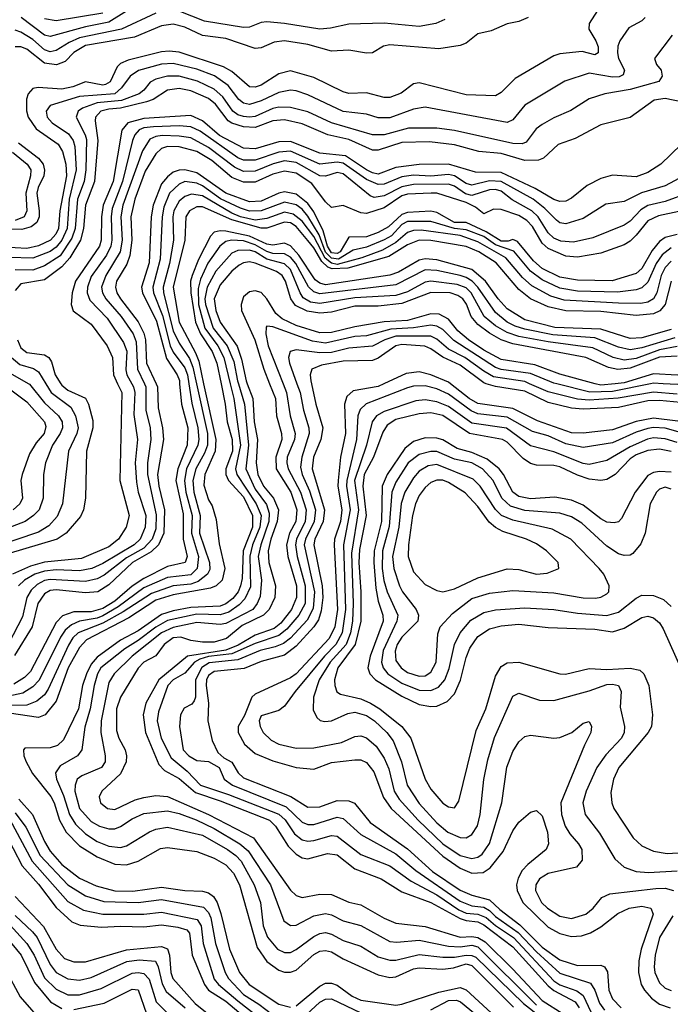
# Model space of a CAD drawing. Header units: inches. Extents: x 990535 to 1117859, y 769386 to 892122.
# Tile 592 of 656: x 1084286 to 1086507, y 817882 to 821243. Entities that reach past the tile are written whole.
import ezdxf

# ---------------------------------------------------------------- set-up
doc = ezdxf.new("R2010")
doc.units = ezdxf.units.IN
doc.header["$MEASUREMENT"] = 0
doc.layers.add('B0881', color=7, linetype='Continuous')
doc.layers.add('B0882', color=7, linetype='Continuous')

msp = doc.modelspace()

# ---------------------------------------------------------------- linework, layer by layer
at = {"layer": 'B0881', "color": 5}
for points, elevation in [([(1084375, 820000), (1084393.3, 819970), (1084459.7, 819919.7), (1084476.5, 819890), (1084484.9, 819850), (1084480.6, 819830), (1084452.2, 819770), (1084432.3, 819590), (1084413.5, 819546.5), (1084385.4, 819514.6), (1084350, 819493.4), (1084190, 819439.9)], 3160), ([(1084316.7, 820000), (1084318.8, 819998.8), (1084370, 819935.4), (1084418.1, 819890), (1084430.3, 819870), (1084431.6, 819850), (1084424.3, 819830), (1084397.8, 819790), (1084373.9, 819730), (1084367.1, 819690), (1084365.3, 819610), (1084351.7, 819570), (1084332.9, 819550), (1084304.4, 819530), (1084190, 819487.2)], 3140), ([(1084863.3, 820000), (1084873.6, 819933.6), (1084893.8, 819850), (1084896.8, 819810), (1084893.6, 819790), (1084855.2, 819710), (1084847.9, 819670), (1084853.3, 819630), (1084874.5, 819550), (1084872.1, 819490), (1084896.4, 819410), (1084891.3, 819370), (1084870, 819348.1), (1084790, 819338.6), (1084710, 819302.9), (1084621.5, 819238.5), (1084570, 819208), (1084550, 819200.2), (1084489.8, 819190.2), (1084462.6, 819177.4), (1084441.4, 819158.6), (1084425, 819135), (1084351.7, 818988.4), (1084330, 818965.8), (1084296.3, 818943.7), (1084210, 818925.5)], 3340), ([(1084228.4, 820000), (1084310, 819938.1), (1084370.4, 819870), (1084374.3, 819854.3), (1084368.8, 819830), (1084341.6, 819798.4), (1084319.2, 819760.8), (1084293.6, 819690), (1084289.2, 819670), (1084294.8, 819610), (1084286, 819590), (1084263.8, 819570)], 3120), ([(1084889.3, 820000), (1084926.5, 819830), (1084926.5, 819790), (1084916.6, 819763.4), (1084886.5, 819710), (1084876.9, 819670), (1084880.5, 819630), (1084902.1, 819550), (1084900, 819490), (1084933.7, 819390), (1084934.5, 819365.5), (1084926.7, 819350), (1084895, 819325), (1084870, 819316.3), (1084810, 819310.5), (1084735.6, 819284.4), (1084638.9, 819221.1), (1084570, 819182.5), (1084485.4, 819150), (1084467.4, 819132.7), (1084451.7, 819108.3), (1084382.6, 818957.4), (1084370, 818938.4), (1084343.9, 818916.1), (1084310, 818903.4), (1084230, 818901.5)], 3360), ([(1084426.6, 820000), (1084430, 819994.9), (1084450, 819977.6), (1084510, 819951), (1084520.4, 819930), (1084534.8, 819874.8), (1084535.6, 819850), (1084513.4, 819770), (1084510.1, 819609.9), (1084503.7, 819570), (1084492.8, 819547.2), (1084444.7, 819490), (1084414, 819470), (1084241.6, 819418.4)], 3180), ([(1084711.3, 820000), (1084716, 819990), (1084716.7, 819910), (1084730.7, 819850), (1084733.9, 819810), (1084722, 819730), (1084721.9, 819690), (1084752.1, 819552.1), (1084750, 819505.3), (1084738.3, 819470), (1084710, 819439.2), (1084650, 819405.7), (1084573.6, 819346.4), (1084550, 819333.8), (1084510, 819325), (1084390, 819331.9), (1084370, 819328.1), (1084345.2, 819314.8), (1084324.9, 819295.1), (1084310, 819270), (1084295.7, 819204.3), (1084247.2, 819112.8)], 3260), ([(1084913.7, 820000), (1084955.5, 819810), (1084952.5, 819770), (1084917.6, 819690), (1084914.2, 819654.2), (1084930, 819603.5), (1084942.8, 819582.8), (1084956.2, 819536.2), (1084966.9, 819453.1), (1084986.5, 819370), (1084976.7, 819330), (1084956.5, 819310), (1084937.4, 819302.6), (1084810, 819279.4), (1084750, 819261.4), (1084658.4, 819201.6), (1084514.2, 819125.8), (1084490, 819099.9), (1084451.4, 819030), (1084410, 818916.7), (1084372.6, 818870), (1084350, 818861.3), (1084250, 818875.7)], 3380), ([(1084619.7, 820000), (1084634, 819970), (1084627.8, 819670), (1084659.2, 819550), (1084649.2, 819510.8), (1084622.9, 819470), (1084590, 819443.9), (1084496.1, 819403.9), (1084370, 819391.2), (1084322.7, 819377.3), (1084260.8, 819350)], 3220), ([(1084831.8, 820000), (1084838.3, 819930), (1084859.2, 819850), (1084858, 819790), (1084826, 819710), (1084819.1, 819670), (1084844.3, 819555.7), (1084843.5, 819470), (1084857.1, 819410), (1084850.4, 819390), (1084790, 819376.3), (1084710, 819335.3), (1084670, 819309.5), (1084610, 819257.5), (1084570, 819233.4), (1084530, 819221.8), (1084470, 819221.4), (1084432.3, 819207.7), (1084410, 819185), (1084322, 819018), (1084302.4, 818997.6), (1084265.6, 818974.4)], 3320), ([(1084751.8, 820000), (1084756.4, 819990), (1084758.3, 819918.3), (1084773.2, 819850), (1084776.4, 819810), (1084756.3, 819690), (1084760.6, 819650), (1084780.3, 819570), (1084777.7, 819490), (1084759.5, 819450), (1084734.2, 819425.8), (1084671.1, 819390), (1084590, 819313.2), (1084552.1, 819290), (1084510, 819285.9), (1084410, 819296.7), (1084390, 819294.2), (1084370, 819283.5), (1084347.4, 819250), (1084327.9, 819170), (1084267.5, 819072.5)], 3280), ([(1084668.7, 820000), (1084674.3, 819990), (1084678.4, 819970), (1084675, 819895), (1084687.4, 819810), (1084680.2, 819730), (1084684.3, 819664.3), (1084690.3, 819630), (1084716.1, 819550), (1084714.1, 819510), (1084696.5, 819470), (1084676.6, 819450), (1084570, 819386.1), (1084531.4, 819370), (1084490, 819362), (1084410, 819365.2), (1084370, 819360.5), (1084337.4, 819350), (1084301.9, 819330), (1084281.1, 819310)], 3240), ([(1084973, 820000), (1084987.7, 819930), (1084994.4, 819870), (1085011, 819810), (1085012.1, 819770), (1084990, 819710), (1084989.1, 819690), (1084998.1, 819670), (1085050, 819614.3), (1085081, 819550), (1085080.5, 819510), (1085048.8, 819430), (1085044.9, 819335.1), (1085040, 819310), (1085031.5, 819290), (1085013.2, 819266.9), (1084990, 819249.1), (1084970, 819241.3), (1084870, 819236.3), (1084810, 819225.3), (1084770, 819212.2), (1084690, 819156.7), (1084630, 819124.5), (1084550, 819066.7), (1084530, 819043), (1084513.5, 819010), (1084499.8, 818970), (1084485.9, 818890), (1084435.4, 818784.6), (1084414.6, 818765.4), (1084390, 818757.2), (1084303.6, 818756.4), (1084298.6, 818750), (1084299.5, 818730), (1084307.2, 818710), (1084329.7, 818670), (1084391.8, 818591.8), (1084403, 818570), (1084421.8, 818510), (1084444.5, 818470), (1084490, 818423.1), (1084550, 818384.8), (1084610, 818360.2), (1084650, 818358.2), (1084690, 818370.8), (1084766.3, 818413.7), (1084790, 818417.3), (1084890, 818403.6), (1084950, 818380.9), (1084990, 818357.7), (1085015.5, 818330), (1085035.9, 818290), (1085096.4, 818076.4), (1085130, 818027.8), (1085170, 817998.3), (1085190, 817991.7), (1085210, 817991.4), (1085230, 817998.6), (1085290, 818052.5), (1085310, 818063.2), (1085330, 818066.1), (1085350, 818060.8), (1085390, 818037.5), (1085510, 817982.3), (1085550, 817973), (1085570, 817976.3), (1085630, 818002.8), (1085650, 818006.1), (1085730, 818001.7), (1085766.9, 818006.9), (1085810, 818020), (1085830, 818014.8), (1085971.9, 817871.9)], 3420), ([(1085004.7, 820000), (1085017.1, 819950), (1085040, 819790), (1085022.5, 819710), (1085026.5, 819690), (1085092.6, 819590), (1085109.6, 819550), (1085105.4, 819510), (1085080.8, 819450), (1085071.5, 819411.5), (1085073.2, 819306.8), (1085054.1, 819265.9), (1085034.7, 819245.3), (1084999.3, 819220.7), (1084970, 819211.4), (1084890, 819213.3), (1084790, 819191.6), (1084750, 819169.5), (1084690, 819123.3), (1084644.8, 819095.2), (1084563.1, 819030), (1084550.9, 819010), (1084539.9, 818970), (1084526.8, 818890), (1084507.6, 818827.6), (1084497.9, 818750), (1084483.5, 818730), (1084423.9, 818696.1), (1084408.1, 818671.9), (1084411, 818650), (1084434.7, 818594.7), (1084455.2, 818530), (1084476.5, 818496.5), (1084510, 818463.4), (1084550, 818438.1), (1084590, 818421.2), (1084630, 818416.7), (1084650, 818422.4), (1084729.1, 818470.9), (1084750, 818479.8), (1084790, 818487), (1084910, 818459.7), (1084995.4, 818410), (1085024.1, 818390), (1085042.1, 818370), (1085086.1, 818290), (1085108.1, 818230), (1085117.5, 818150), (1085131.5, 818111.5), (1085165.9, 818070), (1085190, 818058.4), (1085210, 818059), (1085230, 818068.6), (1085290, 818113.4), (1085310, 818124.2), (1085330, 818126.9), (1085350, 818121.8), (1085390, 818100.1), (1085450, 818080.4), (1085510, 818044.5), (1085550, 818032.1), (1085570, 818033.1), (1085650, 818052.3), (1085730, 818042.4), (1085770, 818043.2), (1085810, 818050), (1085830, 818049), (1085842.8, 818042.8), (1086005.3, 817885.3), (1086110, 817803.8)], 3440), ([(1085032.7, 820000), (1085053.4, 819930), (1085066.6, 819790), (1085058, 819710), (1085090, 819640.2), (1085128.1, 819588.1), (1085138, 819558), (1085136.3, 819530), (1085108.7, 819450), (1085100.4, 819410), (1085110.7, 819329.3), (1085106.5, 819273.5), (1085096.8, 819250), (1085081.1, 819230), (1084990, 819181.6), (1084970, 819178.8), (1084890, 819185.2), (1084810, 819167.6), (1084770.1, 819150), (1084669.2, 819070), (1084608.4, 819010), (1084590, 818980.9), (1084563.8, 818850), (1084562.2, 818810), (1084577, 818730), (1084576.9, 818710), (1084564.8, 818690), (1084498, 818662), (1084482.1, 818650), (1084474.8, 818630), (1084474.4, 818610), (1084490.1, 818550), (1084530, 818505.8), (1084557.7, 818490), (1084590, 818480.4), (1084610, 818481.2), (1084630, 818488.6), (1084670, 818515.2), (1084710, 818532.7), (1084790, 818541.8), (1084830, 818533.1), (1084888.5, 818511.5), (1084950, 818482.2), (1085037.8, 818430), (1085066, 818406), (1085142, 818290), (1085187.1, 818167.1), (1085210, 818151.5), (1085230, 818152.2), (1085290, 818183.5), (1085330, 818191.7), (1085350, 818186.9), (1085390, 818166.7), (1085450, 818150.8), (1085550, 818096.9), (1085573.9, 818093.9), (1085650, 818100.4), (1085750, 818080.3), (1085790, 818077.8), (1085830, 818083.8), (1085850, 818077.9), (1086050, 817879.5)], 3460), ([(1085062.6, 820000), (1085081.4, 819950), (1085086.2, 819870), (1085097.2, 819810), (1085093.1, 819730), (1085098.9, 819690), (1085118, 819650), (1085152.1, 819610), (1085168.8, 819570), (1085164.8, 819530), (1085142.7, 819470), (1085134.3, 819430), (1085136.7, 819390), (1085158.9, 819310), (1085156.8, 819270), (1085137.3, 819230), (1085118.3, 819210), (1085045.6, 819174.4), (1084991.2, 819130), (1084950, 819118), (1084910, 819118.1), (1084870, 819123.5), (1084835.3, 819135.3), (1084810, 819132.5), (1084778.8, 819110), (1084750, 819071.7), (1084710, 819050.2), (1084690.2, 819029.8), (1084629.8, 818930), (1084616.4, 818890), (1084616.3, 818816.3), (1084624.6, 818790), (1084645.5, 818750), (1084650.8, 818730), (1084648.9, 818710), (1084630, 818668.1), (1084566.1, 818610), (1084556.6, 818590), (1084561.6, 818570), (1084585.4, 818550), (1084610, 818546.5), (1084680.4, 818579.6), (1084710, 818588.4), (1084750, 818594.5), (1084790, 818591.5), (1084930, 818529.7), (1085083.4, 818450), (1085210, 818271.4), (1085230, 818253.8), (1085250, 818246.5), (1085310, 818258.3), (1085350, 818256.4), (1085410, 818231.1), (1085450, 818221.7), (1085530, 818175.7), (1085570, 818159.4), (1085670, 818148.1), (1085790, 818111), (1085830, 818113.4), (1085850, 818109.9), (1085874.7, 818094.7), (1085970, 818002.5), (1086070, 817894.8), (1086141, 817850)], 3480), ([(1085139, 820000), (1085158.6, 819950), (1085162.9, 819890), (1085179.8, 819830), (1085180.2, 819810), (1085159.7, 819750), (1085161.8, 819710), (1085211.4, 819630), (1085232.1, 819570), (1085228, 819530), (1085207.4, 819490), (1085196.9, 819450), (1085201.6, 819410), (1085230.5, 819310), (1085231, 819270), (1085213.5, 819230), (1085176.9, 819183.1), (1085154.8, 819165.2), (1085090, 819141.4), (1085031.8, 819108.2), (1084990, 819091.1), (1084858.4, 819070), (1084760.8, 818990), (1084716.7, 818910), (1084707.2, 818870), (1084715.7, 818810), (1084760.5, 818700.5), (1084780.4, 818680.4), (1084830, 818652.9), (1084885.4, 818605.4), (1084970, 818577), (1085138.1, 818510), (1085159.6, 818490), (1085202.1, 818422.1), (1085230, 818395), (1085250, 818382.4), (1085270, 818378.5), (1085337, 818397), (1085370, 818392), (1085430, 818343.9), (1085519.8, 818310), (1085590, 818265.8), (1085690, 818229.1), (1085790, 818174.4), (1085810, 818167.6), (1085850, 818164), (1085870, 818153.1), (1085970, 818077.9), (1086090, 817944.6), (1086110, 817929.2), (1086181.8, 817890), (1086195.4, 817870)], 3520), ([(1085185.3, 820000), (1085197.1, 819970), (1085208.9, 819890), (1085226.3, 819830), (1085224.5, 819810), (1085199, 819750), (1085197.6, 819730), (1085202.8, 819710), (1085244.2, 819630), (1085263.9, 819570), (1085260.4, 819530), (1085230.6, 819470), (1085227, 819450), (1085232.9, 819410), (1085260.9, 819310), (1085260, 819250), (1085238.7, 819210), (1085197.7, 819162.3), (1085170, 819140.6), (1085090, 819113.9), (1085010, 819078.6), (1084930, 819068.9), (1084900.2, 819059.8), (1084882.4, 819050), (1084850, 819012.4), (1084810, 818988.9), (1084791.4, 818970), (1084759.6, 818880.4), (1084754.6, 818850), (1084768.3, 818790), (1084802.9, 818722.9), (1084857.5, 818677.5), (1084902.6, 818630), (1084998.4, 818598.4), (1085170.9, 818530.9), (1085191.8, 818511.8), (1085223.5, 818463.5), (1085250, 818443.3), (1085270, 818438.9), (1085290, 818440.7), (1085350, 818458.7), (1085370, 818456.3), (1085450, 818393.8), (1085550, 818354.7), (1085621.9, 818301.9), (1085710, 818255.2), (1085784.6, 818204.6), (1085810, 818192.9), (1085850, 818189.9), (1085878.4, 818178.4), (1085910, 818151.5), (1085971.9, 818110), (1086110, 817961.6), (1086130, 817948.9), (1086188, 817928), (1086210, 817911.9), (1086235.8, 817855.8)], 3540), ([(1085232.1, 820000), (1085243.1, 819970), (1085254.6, 819910), (1085273.3, 819850), (1085274.1, 819830), (1085248.6, 819750), (1085244.7, 819715.3), (1085249.7, 819690), (1085274.7, 819634.7), (1085295.4, 819570), (1085291.6, 819530), (1085261.2, 819470), (1085257.4, 819450), (1085292.7, 819290), (1085287.5, 819232.5), (1085266.8, 819193.2), (1085210, 819131.5), (1085186.2, 819113.8), (1085158, 819102), (1085106.2, 819090), (1085030, 819057.5), (1084932.5, 819047.5), (1084908, 819032), (1084886.2, 818990), (1084885.5, 818930), (1084881.7, 818918.3), (1084873.4, 818906.6), (1084847.7, 818892.3), (1084835.2, 818870), (1084831.1, 818830), (1084844.3, 818750), (1084863.6, 818730), (1084890, 818714.4), (1084930, 818710.7), (1084966.3, 818690), (1084983.8, 818650), (1085011.7, 818630), (1085195.9, 818555.9), (1085250, 818503.1), (1085270, 818496.1), (1085290, 818496.1), (1085370, 818520.4), (1085390, 818516.1), (1085450, 818461.5), (1085570, 818395.5), (1085638.3, 818338.3), (1085790, 818234), (1085830, 818218.1), (1085870, 818213.2), (1085890, 818202.4), (1085910, 818181.8), (1085987.4, 818127.4), (1086050, 818060.6), (1086130, 817988.5), (1086234.4, 817954.4), (1086250, 817930.8), (1086265.6, 817885.6), (1086282.1, 817862.1)], 3560), ([(1085282.3, 820000), (1085297, 819930), (1085320.7, 819850), (1085314.2, 819810), (1085289.3, 819750), (1085284.4, 819710), (1085326.5, 819570), (1085321.8, 819530), (1085293.4, 819470), (1085289.4, 819450), (1085317.9, 819310), (1085320.3, 819270), (1085315, 819225), (1085305.4, 819194.6), (1085289.7, 819170.3), (1085230, 819104.5), (1085190, 819073.9), (1085110, 819051.9), (1085051.7, 819028.3), (1084950, 819017.7), (1084930, 819004.2), (1084923.1, 818990), (1084922, 818970), (1084930, 818910), (1084928.3, 818850), (1084942.4, 818782.4), (1084962, 818742), (1084983.2, 818723.2), (1085010, 818708.3), (1085032.1, 818672.1), (1085050, 818654.7), (1085211.2, 818591.2), (1085270, 818555.1), (1085310, 818556.3), (1085370, 818577.9), (1085410, 818576.4), (1085428.3, 818568.3), (1085482.1, 818502.1), (1085610, 818412.9), (1085695.5, 818335.5), (1085790, 818271.1), (1085830, 818255), (1085890, 818239), (1085925.5, 818205.5), (1085993.7, 818153.7), (1086070, 818077.2), (1086130, 818033.4), (1086190, 818014), (1086270, 818016), (1086282.2, 818010), (1086292.4, 817992.4), (1086297.6, 817930), (1086310, 817900.5), (1086339.5, 817870)], 3580), ([(1085529.2, 820000), (1085510, 819991.1), (1085424.7, 819975.3), (1085403.2, 819956.8), (1085394.3, 819930), (1085398.5, 819830), (1085380.7, 819750), (1085373.1, 819670), (1085372.3, 819650), (1085385.7, 819570), (1085380.5, 819530), (1085361, 819470), (1085358.9, 819450), (1085370.8, 819230), (1085362, 819170), (1085342, 819130), (1085230, 819010), (1085210, 818996.3), (1085090, 818941), (1085077.8, 818930), (1085052.8, 818867.2), (1085031.6, 818830), (1085031.1, 818810), (1085052.7, 818770), (1085090, 818738.4), (1085150, 818712.8), (1085229.5, 818690.5), (1085290, 818685.1), (1085350, 818707.5), (1085430, 818716.1), (1085450, 818716), (1085470, 818707.5), (1085495.3, 818675.3), (1085527.3, 818587.3), (1085553.8, 818550), (1085730, 818387.4), (1085790, 818346.3), (1085830, 818329.2), (1085867.9, 818332.1), (1085891.8, 818348.2), (1085936.7, 818403.3), (1085970, 818474.4), (1085990, 818504.1), (1086030, 818538), (1086050, 818544), (1086070, 818525.7), (1086087.5, 818470), (1086091.2, 818430), (1086083.5, 818410), (1086020.3, 818359.7), (1086001.7, 818338.3), (1085987.6, 818312.4), (1085982.2, 818290), (1085984, 818270), (1086003.4, 818230), (1086090, 818145.8), (1086130, 818124), (1086170, 818114), (1086204.3, 818115.7), (1086234.1, 818125.9), (1086270, 818146.9), (1086327.5, 818192.5), (1086366.3, 818210), (1086410, 818217.4), (1086441, 818210), (1086448.7, 818190), (1086408, 818070), (1086399.8, 818030), (1086398.2, 817990), (1086407.5, 817950), (1086418.8, 817930), (1086442.4, 817902.4), (1086470, 817882), (1086506.2, 817870)], 3620), ([(1086550, 819831.3), (1086490, 819847.9), (1086450, 819850.9), (1086430, 819847.7), (1086390, 819834.9), (1086310, 819798.5), (1086210, 819781.9), (1086150, 819794.8), (1086090, 819821.8), (1086037.1, 819837.1), (1085950, 819886.4), (1085850, 819896.8), (1085827.1, 819907.1), (1085750, 819965), (1085710, 819982.3), (1085670, 819992.4), (1085630, 819991.9), (1085610, 819986.6), (1085468.9, 819931.1), (1085448.1, 819911.9), (1085440.4, 819890), (1085435.3, 819810), (1085402.4, 819670), (1085401.2, 819650), (1085414.4, 819570), (1085391.2, 819450), (1085397.8, 819230), (1085386.8, 819150), (1085365.1, 819110), (1085326, 819070), (1085226, 818950), (1085190, 818899.4), (1085170, 818884.5), (1085110, 818866.6), (1085103.6, 818850), (1085106.2, 818830), (1085116.6, 818810), (1085143.8, 818783.8), (1085170.3, 818770), (1085230, 818756.2), (1085290, 818756.9), (1085383.9, 818776.1), (1085430, 818796.2), (1085450, 818798.3), (1085470, 818791.5), (1085502.6, 818762.6), (1085530, 818722), (1085545.6, 818685.6), (1085563.8, 818610), (1085581.7, 818581.7), (1085645.9, 818510), (1085730, 818429.6), (1085790, 818389.8), (1085830, 818379.6), (1085850, 818384.1), (1085865, 818395), (1085889.3, 818430.7), (1085931.4, 818570), (1085948.6, 818691.4), (1085970, 818745.2), (1085990, 818778.2), (1086010, 818795.6), (1086030, 818801), (1086110, 818790.2), (1086130, 818792.5), (1086170.5, 818809.5), (1086210, 818841.6), (1086230, 818846.7), (1086238.4, 818830), (1086236.3, 818810), (1086213.8, 818766.2), (1086133.8, 818570), (1086136.1, 818530), (1086148.5, 818490), (1086163.6, 818463.5), (1086194.2, 818430), (1086205.2, 818410), (1086205.7, 818374.3), (1086186.3, 818350), (1086090, 818328.9), (1086061, 818310), (1086048.5, 818290), (1086047.4, 818270), (1086067.8, 818230), (1086087.5, 818210), (1086130, 818182.5), (1086170, 818175), (1086219.1, 818190), (1086243.2, 818210), (1086273, 818247), (1086300.5, 818259.5), (1086457.7, 818277.7), (1086490, 818278.1), (1086517.7, 818270)], 3640), ([(1086532.4, 819872.4), (1086450, 819882.4), (1086390, 819870.8), (1086310, 819842.3), (1086210, 819831.4), (1086170, 819832.8), (1086053.7, 819873.7), (1085970, 819915.4), (1085850, 819933.1), (1085820.8, 819950), (1085756.8, 820000)], 3620), ([(1086590, 819931.6), (1086470, 819943.4), (1086430, 819941.5), (1086330, 819918.4), (1086210, 819912.8), (1086170, 819916.3), (1086090, 819936.3), (1086010, 819974.8), (1085910, 819990.3), (1085878.3, 820000)], 3580), ([(1086530, 819964.9), (1086450, 819971.7), (1086329.3, 819950.7), (1086230, 819944.1), (1086190, 819947.1), (1086090, 819972.8), (1086026.9, 820000)], 3560), ([(1086439.1, 820000), (1086310, 819973.9), (1086231.8, 819971.8), (1086120, 820000)], 3540), ([(1086319.2, 820000), (1086270, 819994.7), (1086250.6, 820000)], 3520), ([(1086543.2, 820000), (1086530, 819996.9), (1086483.2, 820000)], 3540), ([(1086530, 819799.2), (1086490, 819812.2), (1086450, 819815.1), (1086428.9, 819811.1), (1086370, 819785.2), (1086290, 819737.9), (1086230, 819724.9), (1086210, 819727.5), (1086110, 819767.3), (1086030, 819787.7), (1085947.9, 819847.9), (1085830, 819865.3), (1085750, 819922.4), (1085710, 819938.7), (1085670, 819945.4), (1085638.1, 819941.9), (1085530, 819905.2), (1085503.9, 819890), (1085489.5, 819870), (1085470, 819790), (1085428.7, 819670), (1085442.2, 819570), (1085418.1, 819421.9), (1085424.6, 819250), (1085422.2, 819190), (1085414.6, 819150), (1085400.4, 819110), (1085345.4, 819050), (1085308.2, 818990), (1085289.3, 818930), (1085287.3, 818887.3), (1085300.6, 818860.6), (1085311.1, 818851.1), (1085327, 818847), (1085350, 818849.6), (1085405.5, 818874.5), (1085430, 818879), (1085470, 818868.2), (1085497.1, 818850), (1085539.7, 818810), (1085560.9, 818780.9), (1085589.5, 818710), (1085608.4, 818630), (1085650, 818567.5), (1085710, 818501.5), (1085748, 818470), (1085790, 818450.8), (1085810, 818450.5), (1085830, 818461.2), (1085848.8, 818491.2), (1085858.3, 818530), (1085870.2, 818649.8), (1085883.8, 818716.2), (1085907.3, 818792.7), (1085970, 818934.2), (1085990, 818943.5), (1086060.3, 818920.3), (1086110, 818919), (1086230, 818951.5), (1086290, 818973.2), (1086310, 818974.9), (1086330.3, 818970.3), (1086339.9, 818950), (1086336.5, 818896.5), (1086350.6, 818830), (1086349.6, 818810), (1086340.1, 818790), (1086286.5, 818733.5), (1086255.8, 818690), (1086219.7, 818610), (1086208.3, 818570), (1086216.1, 818530), (1086265.9, 818465.9), (1086318.1, 818378.1), (1086350.1, 818350.1), (1086390, 818335.6), (1086432.4, 818332.4), (1086530, 818338.1)], 3660), ([(1086510, 819768.9), (1086470, 819776.2), (1086430, 819772.5), (1086390, 819757.8), (1086370, 819744.2), (1086318.9, 819690), (1086290, 819673.6), (1086269.8, 819670.2), (1086230, 819674.7), (1086190, 819688.3), (1086130, 819716.9), (1086110, 819721.1), (1086050, 819721.6), (1086030, 819727.7), (1086005.1, 819745.1), (1085950, 819801), (1085934.1, 819810), (1085821.7, 819830), (1085730, 819891.5), (1085690, 819900.3), (1085650, 819897.9), (1085570, 819878.3), (1085540.9, 819859.1), (1085525.6, 819834.4), (1085494.2, 819750), (1085462.1, 819690), (1085457.2, 819650), (1085468.9, 819550), (1085445.7, 819434.3), (1085443.1, 819390), (1085450.2, 819290), (1085450.5, 819190), (1085431.6, 819110), (1085372.3, 819030), (1085360.5, 818990), (1085361.3, 818970), (1085368.8, 818948.8), (1085380.5, 818940.5), (1085450, 818925.1), (1085483.7, 818910), (1085515.8, 818890), (1085590.1, 818830), (1085620.7, 818790), (1085670, 818650.2), (1085690, 818616.8), (1085730, 818568.9), (1085750, 818555.5), (1085770, 818552.6), (1085784.5, 818575.5), (1085843.8, 818816.2), (1085877.1, 818890), (1085910, 819001.8), (1085930, 819035.2), (1085950, 819047.9), (1085989.9, 819050.1), (1086129.9, 819010.1), (1086149.2, 819009.2), (1086230, 819028), (1086290, 819024.2), (1086369.8, 819029.8), (1086402.9, 819022.9), (1086417.2, 819010), (1086434.2, 818970), (1086446.8, 818870), (1086442.4, 818830), (1086431, 818810), (1086331.6, 818690), (1086313.3, 818650), (1086304.4, 818604.4), (1086307.2, 818570), (1086314.8, 818550), (1086380.8, 818450), (1086410, 818423.1), (1086450, 818404.3), (1086496.3, 818396.3), (1086590, 818402.5)], 3680), ([(1086510, 819697.7), (1086470, 819700), (1086450, 819696.6), (1086430, 819686.5), (1086386.9, 819630), (1086340.1, 819539.9), (1086330, 819529.3), (1086315.2, 819524.8), (1086290, 819528), (1086270, 819538.7), (1086210, 819585.8), (1086170, 819602.6), (1086112.6, 819612.6), (1086030, 819606.9), (1085990, 819615.6), (1085969.9, 819630), (1085938, 819690), (1085922.7, 819710), (1085882.1, 819742.1), (1085830, 819765.9), (1085779.5, 819779.5), (1085730, 819808.1), (1085710, 819814.3), (1085670, 819815.4), (1085630, 819802.9), (1085601, 819779), (1085540.7, 819690), (1085522.8, 819650), (1085521, 819530), (1085496.4, 819430), (1085495.2, 819390), (1085502.1, 819302.1), (1085510, 819257.4), (1085525.6, 819210), (1085526.6, 819190), (1085482.2, 819070), (1085474.2, 819030), (1085481.6, 819010), (1085500.8, 818990), (1085590, 818933.3), (1085650, 818905.3), (1085690, 818898.2), (1085710, 818899.6), (1085744.7, 818915.3), (1085770, 818942.1), (1085791.2, 818988.8), (1085810, 819065.6), (1085822.8, 819097.2), (1085850, 819137), (1085890, 819163.3), (1085930, 819173.6), (1085990, 819179.4), (1086090, 819168), (1086250, 819162.9), (1086310, 819153.4), (1086350, 819165.9), (1086410, 819202), (1086430, 819206.6), (1086450, 819201.4), (1086470, 819184.4), (1086483, 819163), (1086568.9, 818970)], 3720), ([(1086510, 819640.5), (1086490, 819646.8), (1086470, 819640.2), (1086459.8, 819630), (1086438.2, 819590), (1086420.8, 819490), (1086406.9, 819453.1), (1086378.9, 819421.1), (1086370, 819415.4), (1086350, 819413.5), (1086330, 819419.6), (1086290, 819446), (1086204.5, 819524.5), (1086170, 819546.1), (1086130, 819558), (1086010, 819567.6), (1085961.8, 819581.8), (1085931.9, 819610), (1085902.2, 819670), (1085866.4, 819710), (1085830, 819730.5), (1085770, 819743), (1085710, 819768.5), (1085690, 819768.9), (1085650, 819759), (1085612.5, 819730), (1085570, 819664.1), (1085555.8, 819630), (1085546.7, 819513.3), (1085524, 819430), (1085522.9, 819370), (1085528.8, 819328.8), (1085540.7, 819290), (1085576.4, 819210), (1085573.9, 819190), (1085526.7, 819090), (1085521.1, 819050), (1085526.6, 819030), (1085543, 819010), (1085590, 818977.8), (1085650, 818954.4), (1085690, 818953.1), (1085715.2, 818964.8), (1085737.2, 818990), (1085752.1, 819028), (1085770.4, 819109.6), (1085789.7, 819150.3), (1085826.5, 819193.5), (1085870, 819219.4), (1085910, 819228.5), (1086010, 819235.4), (1086110, 819229.8), (1086190, 819217.4), (1086290, 819209), (1086330, 819220.4), (1086390, 819268.3), (1086410, 819277.9), (1086450, 819277.4), (1086484.2, 819264.2), (1086510, 819239.6)], 3740), ([(1084216.1, 818576.1), (1084328.1, 818370), (1084450, 818233.2), (1084503.7, 818203.7), (1084569.3, 818189.3), (1084710, 818189.4), (1084770, 818196.4), (1084891.3, 818171.3), (1084905.4, 818150), (1084911.8, 818090), (1084950, 817967.9), (1084964.5, 817950), (1085030, 817893.9), (1085150, 817800.2)], 3340), ([(1084282.2, 818582.2), (1084329.9, 818529.9), (1084370, 818437.8), (1084390, 818404.5), (1084430, 818359.5), (1084490, 818312.1), (1084546.2, 818286.2), (1084610, 818269.2), (1084671.4, 818268.6), (1084770, 818281.5), (1084850, 818270.4), (1084910, 818268.5), (1084930, 818262.4), (1084947.2, 818250), (1084959.4, 818230), (1084972.4, 818192.4), (1085001.8, 818070), (1085035.9, 817990), (1085069.7, 817950), (1085170, 817882.2), (1085210, 817871.7)], 3380), ([(1084270, 818535.2), (1084306.5, 818486.5), (1084355.1, 818390), (1084449.9, 818289.9), (1084510, 818251.7), (1084572.7, 818232.7), (1084690, 818229.6), (1084770, 818239.6), (1084913.1, 818213.1), (1084930, 818195.9), (1084937.7, 818177.7), (1084954.7, 818090), (1084986.8, 817990), (1084998.9, 817970), (1085050, 817915), (1085102.7, 817882.7), (1085150, 817846.1)], 3360), ([(1084232.6, 818472.6), (1084294.5, 818354.5), (1084350, 818292.1), (1084410, 818212.3), (1084463.4, 818163.4), (1084491.9, 818151.9), (1084565.4, 818145.4), (1084630, 818149.2), (1084710, 818146.2), (1084770, 818153.8), (1084825.5, 818145.6), (1084856.2, 818136.2), (1084865.2, 818125.2), (1084874.8, 818050), (1084916.7, 817950), (1084929.8, 817930), (1084990, 817892.6), (1085063.8, 817830)], 3320), ([(1084269.7, 818249.7), (1084367, 818147), (1084410, 818070.1), (1084438.2, 818038.2), (1084470, 818026.5), (1084510, 818026.5), (1084650, 818068.3), (1084770, 818078.9), (1084790, 818071.4), (1084797.6, 818050), (1084801.6, 817990), (1084808.9, 817970), (1084884.9, 817884.9), (1085127.5, 817690)], 3280), ([(1084230, 818177.3), (1084310, 818089.7), (1084335.4, 818050), (1084370, 817972.6), (1084410, 817933.3), (1084450, 817914.4), (1084490, 817913.9), (1084564.1, 817935.9), (1084670, 817987.8), (1084690, 817990.9), (1084710, 817987.3), (1084728.2, 817968.2), (1084751.9, 817890), (1084820.7, 817820.7)], 3240), ([(1084270, 818184.7), (1084329.7, 818129.7), (1084345.3, 818110), (1084390, 818017.7), (1084410.5, 817990), (1084450, 817969.5), (1084490, 817964.6), (1084530, 817973.2), (1084651.9, 818028.1), (1084693.4, 818033.5), (1084749.2, 818029.2), (1084758.6, 818010), (1084772, 817952), (1084785.3, 817925.3), (1084850.6, 817870)], 3260), ([(1086515.9, 818184.1), (1086470.4, 818110), (1086455.3, 818050), (1086451.7, 818010), (1086453.8, 817990), (1086470, 817955), (1086490, 817937), (1086510, 817929)], 3640), ([(1084210, 818146.7), (1084290.3, 818050), (1084336.1, 817956.1), (1084390.7, 817890.7), (1084430, 817867.3)], 3220), ([(1084238.3, 817998.3), (1084287.6, 817907.6), (1084372.3, 817810)], 3180), ([(1084470, 817864.4), (1084574.4, 817885.6), (1084670, 817934), (1084690, 817931.2), (1084718.2, 817850)], 3220), ([(1085230, 817876.5), (1085310, 817944.4), (1085330, 817953.9), (1085350, 817954.5), (1085370, 817947.1), (1085421.2, 817910), (1085450, 817896.6), (1085570, 817879.4), (1085590, 817882.2), (1085716.3, 817923.7), (1085790, 817939.7), (1085810, 817931.1), (1085925.3, 817825.3)], 3380), ([(1085250, 817833), (1085310, 817889.2), (1085330, 817899.8), (1085350, 817900.6), (1085450, 817852.7)], 3360), ([(1085690, 817862.6), (1085750, 817895.2), (1085776.7, 817896.7), (1085791, 817891), (1085900.4, 817800.4)], 3360)]:
    msp.add_lwpolyline(points, dxfattribs=dict(at, elevation=elevation))
for points, elevation in [([(1085710, 819724.8), (1085680.4, 819719.6), (1085650, 819701.5), (1085630, 819678.9), (1085600.2, 819630), (1085588.2, 819591.8), (1085579.9, 819510), (1085558.4, 819410), (1085562.8, 819370), (1085581.9, 819310), (1085592.3, 819290), (1085638.9, 819230), (1085647.2, 819210), (1085645.3, 819190), (1085590, 819135.4), (1085574.8, 819110), (1085567.6, 819087.6), (1085570, 819055.9), (1085587.7, 819030), (1085610, 819014.6), (1085650, 819001.6), (1085670, 819003.4), (1085690, 819015.9), (1085708.1, 819050), (1085713.7, 819146.3), (1085721.2, 819170), (1085763.7, 819216.4), (1085830, 819266.5), (1085890, 819285.8), (1085970, 819294.7), (1086110, 819286.2), (1086210, 819269.2), (1086251.8, 819268.2), (1086270, 819271.3), (1086290, 819282.5), (1086296.8, 819290), (1086298.7, 819310), (1086280.2, 819350), (1086264.1, 819370), (1086167.9, 819470), (1086103.5, 819503.5), (1085970, 819534.7), (1085930.8, 819550.8), (1085910.4, 819570.4), (1085857.7, 819650), (1085833.9, 819673.9)], 3760), ([(1085710, 819671.5), (1085690, 819663.3), (1085670, 819645.9), (1085650, 819618.3), (1085637, 819590), (1085626.8, 819550), (1085613.3, 819450), (1085612.2, 819410), (1085630, 819358.6), (1085670, 819315.3), (1085710, 819293.8), (1085730, 819290.1), (1085770, 819300.5), (1085850, 819337.7), (1085950, 819368), (1085990, 819366.4), (1086050, 819350.6), (1086086.3, 819353.7), (1086126, 819370), (1086124.7, 819390), (1086083.9, 819430), (1086050, 819454.1), (1086015.8, 819470), (1085935.2, 819495.2), (1085910, 819508.9), (1085888.1, 819528.1), (1085850, 819580.9), (1085807.2, 819627.2), (1085750, 819662.7), (1085730, 819670.8)], 3780)]:
    msp.add_lwpolyline(points, close=True, dxfattribs=dict(at, elevation=elevation))
at = {"layer": 'B0882', "color": 5}
for points, elevation in [([(1086268.6, 821290), (1086230.1, 821230), (1086229.2, 821210), (1086253.4, 821170), (1086260.6, 821150), (1086261.3, 821130), (1086250, 821122.9), (1086206.5, 821133.5), (1086130, 821126.5), (1086110, 821119.4), (1085977.9, 821042.1), (1085930, 820994), (1085910, 820982.9), (1085810, 820986.1), (1085650, 821027.4), (1085630, 821023.4), (1085588.4, 820991.6), (1085550, 820977.3), (1085530, 820977.2), (1085470, 820992.9), (1085410, 820991), (1085390, 820996.5), (1085290, 821045.7), (1085210, 821067.8), (1085170, 821057.6), (1085110, 821019.3), (1085090, 821012.6), (1085070, 821013.8), (1085010, 821065.3), (1084981.9, 821081.9), (1084830, 821132), (1084795.7, 821135.7), (1084770, 821133), (1084656.1, 821103.9), (1084630, 821093.4), (1084618.8, 821081.2), (1084594.9, 821030), (1084578.8, 821021.2), (1084570, 821019), (1084510, 821030.6), (1084467.1, 821012.9), (1084430, 821005.9), (1084349.2, 821010.8), (1084330, 821007.9), (1084314, 820990), (1084308.8, 820971.2), (1084309, 820931), (1084314.2, 820910), (1084342.1, 820870), (1084417.4, 820817.4), (1084432.2, 820792.2), (1084443.6, 820750), (1084445.4, 820710), (1084422.4, 820590), (1084418.2, 820530), (1084409.2, 820510), (1084390.5, 820490), (1084350, 820471.2), (1084310, 820461.8), (1084230, 820466.7)], 3120), ([(1084750, 821265.3), (1084633.7, 821210), (1084490, 821180.2), (1084455.1, 821164.9), (1084410, 821137.1), (1084390, 821133.2), (1084370, 821140.2), (1084330, 821174.9), (1084290, 821200.5), (1084270, 821207.3)], 3060), ([(1084650, 821271.3), (1084590, 821233.8), (1084510, 821218.5), (1084390, 821185.4), (1084370, 821190.2), (1084290.3, 821250)], 3040), ([(1084570, 821265.1), (1084410, 821238.4), (1084370, 821245.5)], 3020), ([(1085736.7, 821243.3), (1085706.7, 821230), (1085650, 821219.3), (1085529.7, 821230.3), (1085410, 821227), (1085346.9, 821213.1), (1085310.1, 821209.9), (1085190, 821229.6), (1085130, 821234.8), (1085110, 821233.2), (1085070, 821217.4), (1085050, 821215.4), (1084917.1, 821237.1), (1084830, 821271.4)], 3060), ([(1086420.8, 821250), (1086410, 821238.8), (1086365, 821215), (1086334.6, 821170), (1086327.8, 821152.2), (1086326.6, 821130), (1086330.1, 821109.9), (1086350.5, 821070), (1086346.1, 821054), (1086332.7, 821047.3), (1086310, 821046), (1086230, 821060.1), (1086147.2, 821032.8), (1086010, 820951.1), (1085970, 820900.5), (1085950, 820891.9), (1085670, 820943.8), (1085630, 820937.6), (1085550, 820907.9), (1085510, 820907.2), (1085470, 820920.1), (1085390, 820929.7), (1085270, 820986.3), (1085230, 821000.1), (1085210, 821002.1), (1085170, 820994.6), (1085110, 820965.9), (1085070, 820953.1), (1085050, 820957.8), (1085033.7, 820970), (1084997.6, 821017.6), (1084950.7, 821050.7), (1084890, 821074), (1084810, 821093.6), (1084770, 821091.3), (1084691, 821069), (1084662.7, 821050), (1084633.1, 821010), (1084610, 820989.4), (1084490, 820980.3), (1084390.2, 820950), (1084375.5, 820930), (1084379.1, 820910), (1084396.2, 820890), (1084452.6, 820852.6), (1084468.3, 820830), (1084474.3, 820810), (1084477.9, 820730), (1084455, 820630), (1084447.5, 820530), (1084429.4, 820490), (1084410, 820466), (1084390, 820451.8), (1084330, 820428.2), (1084250, 820431.1)], 3140), ([(1086022, 821250), (1085990, 821236.3), (1085950, 821228.5), (1085895.6, 821204.4), (1085850, 821194.2), (1085810, 821162.8), (1085790, 821154.8), (1085716.5, 821143.5), (1085550, 821157), (1085528.2, 821151.8), (1085490.1, 821129.9), (1085470, 821128.7), (1085410, 821138.4), (1085350, 821134.8), (1085270, 821157.6), (1085190, 821169.9), (1085154.4, 821165.6), (1085110, 821146.7), (1085090, 821143.8), (1084990, 821178.8), (1084910, 821188.8), (1084850, 821217.4), (1084810, 821226.8), (1084770, 821221.3), (1084677.2, 821182.8), (1084510, 821154.8), (1084470, 821130.4), (1084440.5, 821099.5), (1084411.6, 821088.4), (1084370, 821093.8), (1084310, 821141.8), (1084290, 821149.9), (1084270, 821149.9)], 3080), ([(1086513.5, 821190), (1086453.2, 821110), (1086460.1, 821090), (1086476, 821070), (1086479.5, 821050), (1086467.8, 821032.2), (1086370, 821004.7), (1086283.1, 820990), (1086230, 820972.3), (1086167.7, 820932.3), (1086110, 820908), (1086070, 820885.3), (1086049.5, 820870), (1086015.1, 820824.9), (1086001.2, 820818.8), (1085970, 820819.9), (1085770, 820864.5), (1085710, 820871.8), (1085612.9, 820872.9), (1085530, 820849.7), (1085490, 820849.7), (1085350, 820891), (1085270, 820927.6), (1085210, 820943.4), (1085170, 820944), (1085150, 820939.6), (1085090, 820912.7), (1085070, 820909.6), (1085050, 820912.6), (1085030, 820918.3), (1085013.5, 820930), (1084979.8, 820979.8), (1084950, 821006), (1084893, 821033), (1084830, 821049.6), (1084790, 821050.4), (1084750, 821040.1), (1084731.2, 821028.8), (1084710, 821002.2), (1084694.1, 820990), (1084633.2, 820966.8), (1084550, 820958.9), (1084499.7, 820940.3), (1084485, 820930), (1084478.8, 820910), (1084509.6, 820850), (1084513.2, 820833.2), (1084510.9, 820730), (1084505.2, 820690), (1084483.2, 820630), (1084475.1, 820530), (1084463.1, 820496.9), (1084423.3, 820436.7), (1084370, 820402), (1084330, 820387.9), (1084270, 820388.5)], 3160), ([(1086550, 820961.6), (1086490, 820973.3), (1086452.4, 820967.6), (1086370, 820908.8), (1086270, 820883.7), (1086182.5, 820837.5), (1086123.9, 820816.1), (1086074.3, 820770), (1086057.1, 820762.9), (1086010, 820762.2), (1085930, 820786), (1085853, 820793), (1085770, 820815.9), (1085685.3, 820825.3), (1085590, 820823.9), (1085510, 820797.8), (1085490, 820797.8), (1085410, 820833.9), (1085338.3, 820850), (1085250, 820887.1), (1085190, 820901.3), (1085150, 820897.5), (1085090, 820874.9), (1085050, 820876.4), (1085010, 820889.2), (1084997.8, 820897.8), (1084953.9, 820953.9), (1084930, 820973.5), (1084870, 820999.7), (1084830, 821008), (1084790, 821001.7), (1084741.1, 820970), (1084718.2, 820961.8), (1084630, 820940.2), (1084590, 820937.6), (1084562.9, 820930), (1084544.8, 820910), (1084543.2, 820896.9), (1084552.1, 820830), (1084540.8, 820690), (1084510, 820610), (1084503.1, 820530), (1084492.7, 820490), (1084456.8, 820430), (1084430, 820399.4), (1084370, 820354.7), (1084290, 820341.4), (1084270, 820318.4)], 3180), ([(1086543.9, 820816.1), (1086475.1, 820750), (1086430, 820720.5), (1086390, 820705.9), (1086310, 820712.2), (1086270, 820700.8), (1086223.2, 820676.8), (1086170, 820633.6), (1086150, 820623), (1086130, 820621.8), (1086110, 820629), (1086046.1, 820666.1), (1085930, 820720.9), (1085842.5, 820722.5), (1085750, 820749.6), (1085650, 820748.7), (1085570, 820738.4), (1085510, 820715.9), (1085490, 820719.6), (1085470, 820730.3), (1085397.7, 820777.7), (1085310, 820786.7), (1085210, 820826.8), (1085170, 820825.2), (1085090, 820802.2), (1085050, 820803.9), (1084967.8, 820847.8), (1084910, 820897.7), (1084870, 820915.1), (1084710, 820905.2), (1084655.3, 820890), (1084634.4, 820865.6), (1084605, 820690), (1084570.4, 820610), (1084564.6, 820570), (1084563.4, 820490), (1084558.1, 820470), (1084476.6, 820350), (1084464.9, 820310), (1084461.2, 820270), (1084468.6, 820248.6), (1084530, 820203.3), (1084584.6, 820130), (1084602.9, 820090), (1084605.4, 820030), (1084619.7, 820000)], 3220), ([(1086553.7, 820710), (1086490, 820675.9), (1086408.7, 820651.3), (1086350, 820622.3), (1086286.5, 820613.5), (1086210, 820564.6), (1086150, 820545.6), (1086130, 820549.2), (1086118.1, 820558.1), (1086078.5, 820598.5), (1086038.6, 820630), (1085930, 820690), (1085890, 820692.3), (1085830, 820678.3), (1085810, 820684), (1085770, 820709.8), (1085750, 820714.3), (1085690, 820708.7), (1085630, 820711.8), (1085590, 820706), (1085530, 820681.2), (1085510, 820679.9), (1085470, 820696.9), (1085390, 820752.8), (1085370, 820756), (1085310, 820750), (1085210, 820794), (1085170, 820791), (1085090, 820762.7), (1085050, 820762.7), (1085030, 820771), (1084901.6, 820861.6), (1084870, 820876.5), (1084830, 820880.1), (1084743, 820877), (1084710, 820873), (1084693.8, 820866.2), (1084678.6, 820850), (1084670.5, 820830), (1084636.1, 820690), (1084601.9, 820598.1), (1084597.5, 820570), (1084600.2, 820490), (1084596.9, 820470), (1084581.6, 820438.4), (1084530, 820365.7), (1084517, 820330), (1084516.1, 820310), (1084525.1, 820285.1), (1084584.4, 820224.4), (1084640.3, 820140.3), (1084651.3, 820111.3), (1084648, 820048), (1084651.9, 820030), (1084668.7, 820000)], 3240), ([(1086570, 820651.7), (1086490, 820622.3), (1086430, 820608.5), (1086406, 820594), (1086370, 820555.1), (1086350, 820541.2), (1086242.2, 820497.8), (1086176.6, 820483.5), (1086133.4, 820486.6), (1086110, 820496.5), (1086090, 820515.5), (1086055.4, 820570), (1086034.1, 820590), (1085967.4, 820627.4), (1085930, 820656.8), (1085910, 820662.7), (1085890, 820661.9), (1085830, 820642.4), (1085808, 820648), (1085770, 820674.3), (1085750, 820681.3), (1085630, 820680.1), (1085590, 820672.4), (1085530, 820641.3), (1085496.2, 820636.2), (1085481.8, 820641.8), (1085390, 820716.7), (1085370, 820720.8), (1085330, 820708.1), (1085310, 820710), (1085230, 820754.8), (1085190, 820761.4), (1085150.7, 820750.7), (1085090, 820725.6), (1085050, 820724.1), (1085018.8, 820738.8), (1084930, 820806.5), (1084870, 820838.9), (1084830, 820845.6), (1084772.4, 820847.6), (1084750, 820844.3), (1084730, 820834.5), (1084705, 820795), (1084638.3, 820610), (1084630.4, 820570), (1084635.9, 820490), (1084629.2, 820450), (1084579.2, 820370), (1084565.3, 820330), (1084568.5, 820310), (1084580.3, 820290), (1084632.2, 820230), (1084673.6, 820170), (1084682.8, 820142.8), (1084687.3, 820050), (1084711.3, 820000)], 3260), ([(1084282, 820822), (1084350.1, 820770), (1084365.5, 820750), (1084370.8, 820729.2), (1084368.6, 820710), (1084348.2, 820670), (1084344.2, 820650), (1084352.2, 820590), (1084351.9, 820570), (1084344, 820550), (1084324.8, 820535.2), (1084293.3, 820526.7), (1084190, 820529.5)], 3080), ([(1086590, 820598.8), (1086467.2, 820572.8), (1086430, 820555.6), (1086390, 820506.6), (1086370, 820486.6), (1086350, 820474.5), (1086270, 820445.3), (1086190, 820432.6), (1086150, 820435.2), (1086090, 820461.1), (1086070, 820479.7), (1086036.4, 820536.4), (1086017.2, 820557.2), (1085990, 820574.6), (1085930, 820594.3), (1085903.8, 820596.2), (1085870, 820580.5), (1085842.2, 820602.2), (1085810, 820618.3), (1085710, 820650), (1085691, 820651), (1085610, 820647.1), (1085590, 820641.6), (1085530, 820601), (1085470, 820581.6), (1085450, 820583.6), (1085390, 820608.4), (1085350, 820601.3), (1085330, 820620.9), (1085283.1, 820683.1), (1085230, 820719.1), (1085190, 820726), (1085150, 820715), (1085090, 820687.5), (1085050, 820687.7), (1085010, 820704), (1084941.9, 820761.9), (1084890, 820793), (1084830, 820808.8), (1084790, 820810), (1084770, 820802.8), (1084750, 820784.5), (1084714.1, 820725.9), (1084679, 820630), (1084665.2, 820570), (1084668.6, 820490), (1084662.1, 820437.9), (1084651.5, 820408.5), (1084616, 820350), (1084612.9, 820330), (1084617.7, 820310), (1084629.3, 820290), (1084690, 820210.9), (1084710, 820172.6), (1084715.4, 820150), (1084719.1, 820070), (1084751.8, 820000)], 3280), ([(1084260.9, 820790), (1084310.9, 820750), (1084323.4, 820730), (1084322.4, 820710), (1084306.3, 820650), (1084309.6, 820590), (1084301.1, 820570), (1084270, 820556.9)], 3060), ([(1086530, 820509.8), (1086490, 820498.8), (1086470, 820485.6), (1086444.8, 820455.2), (1086410, 820393.4), (1086390, 820376.6), (1086308.6, 820351.4), (1086190, 820353.8), (1086130, 820363.7), (1086070, 820393.7), (1086039.8, 820419.8), (1085985.9, 820485.9), (1085970, 820492.7), (1085953.2, 820486.8), (1085930, 820486.5), (1085878.8, 820518.8), (1085810, 820550.3), (1085769.9, 820550), (1085710, 820584.4), (1085690, 820588.5), (1085610, 820585), (1085590, 820577.7), (1085544.6, 820535.4), (1085510, 820516), (1085470, 820501.9), (1085410, 820500.5), (1085379.3, 820450), (1085370, 820444.2), (1085350, 820446.8), (1085336.2, 820470), (1085321.6, 820521.6), (1085290, 820587.1), (1085270, 820615.3), (1085230, 820646.7), (1085190, 820654.8), (1085170, 820650.7), (1085110, 820623.1), (1085070, 820620.7), (1084990, 820650.1), (1084890, 820719.8), (1084850, 820730.3), (1084830, 820729.5), (1084810, 820722.3), (1084790, 820706.7), (1084770, 820682.5), (1084741.2, 820610), (1084734.2, 820570), (1084727.6, 820412.4), (1084701.8, 820330), (1084705.5, 820310), (1084753.2, 820213.2), (1084786.5, 820086.5), (1084823.6, 820030), (1084830.8, 820010.8), (1084831.8, 820000)], 3320), ([(1086510, 820464.2), (1086479.8, 820440.2), (1086459, 820410), (1086430, 820346.4), (1086410, 820327), (1086390, 820320.5), (1086327.1, 820312.9), (1086190, 820316.1), (1086130, 820326.5), (1086070, 820354.7), (1086030, 820384.7), (1085972.3, 820452.3), (1085910, 820473.6), (1085870, 820502.5), (1085810, 820525.6), (1085769.9, 820529.9), (1085690, 820554), (1085610, 820554.1), (1085590, 820543.2), (1085554.6, 820505.4), (1085530, 820491.1), (1085470, 820466.5), (1085424.2, 820455.8), (1085374.2, 820425.8), (1085350, 820428.6), (1085329.6, 820449.6), (1085308.6, 820508.6), (1085270, 820572.5), (1085250, 820595.7), (1085230, 820610.3), (1085190, 820619.6), (1085110, 820590.6), (1085070, 820589.4), (1085039, 820599), (1084971, 820631), (1084910, 820675.3), (1084890, 820684.8), (1084850, 820690), (1084830, 820681.7), (1084797.5, 820650), (1084777.6, 820602.4), (1084771.8, 820570), (1084765.3, 820425.3), (1084739.7, 820330), (1084742, 820310), (1084772.9, 820232.9), (1084799.4, 820130), (1084810, 820107.7), (1084850, 820054.6), (1084858.6, 820030), (1084863.3, 820000)], 3340), ([(1086510, 820418), (1086490, 820397.1), (1086476.3, 820370), (1086461.5, 820310), (1086449.8, 820290.2), (1086430, 820278.3), (1086406, 820274), (1086330, 820275.2), (1086144.8, 820284.8), (1086098.7, 820298.7), (1086033.9, 820333.9), (1086002.4, 820362.4), (1085945.4, 820430), (1085850, 820484.8), (1085790, 820505.5), (1085655.9, 820524.1), (1085630, 820523.2), (1085610, 820515.9), (1085570, 820482), (1085523.9, 820456.1), (1085453.4, 820430), (1085370, 820407.4), (1085350, 820412.1), (1085328.3, 820428.3), (1085290, 820502.8), (1085250, 820555.1), (1085219.2, 820579.2), (1085190, 820585.2), (1085130, 820563.6), (1085090, 820558.6), (1085039.6, 820570), (1085010, 820582), (1084910, 820641.1), (1084872.5, 820647.5), (1084850, 820639.3), (1084830, 820623.3), (1084812, 820590), (1084808, 820570), (1084810.4, 820490), (1084797.3, 820410), (1084775.4, 820330), (1084776.9, 820310), (1084810, 820180.9), (1084830, 820139.1), (1084865.8, 820085.8), (1084876.9, 820056.9), (1084889.3, 820000)], 3360), ([(1086510.2, 820349.8), (1086489.7, 820270.3), (1086471.2, 820248.8), (1086450, 820239.1), (1086390, 820233.3), (1086270, 820246.3), (1086150, 820248.5), (1086090, 820262.3), (1086029.9, 820290), (1085990, 820321.4), (1085912.5, 820412.5), (1085853.7, 820450), (1085810, 820468.3), (1085690, 820488.9), (1085650, 820490.1), (1085610, 820474.3), (1085546, 820434), (1085405.5, 820394.5), (1085352.5, 820392.5), (1085337.8, 820397.8), (1085316.8, 820416.8), (1085290, 820464.1), (1085270, 820489.2), (1085230, 820536.2), (1085210, 820549.1), (1085190, 820551.9), (1085130, 820531.5), (1085110, 820531.3), (1085010, 820559.1), (1084910, 820604.1), (1084890, 820603.8), (1084865.1, 820590), (1084853.4, 820570), (1084850, 820490), (1084810.2, 820330), (1084830.2, 820210), (1084886, 820106), (1084896.8, 820076.8), (1084913.7, 820000)], 3380), ([(1086510, 820185), (1086410, 820156.9), (1086370, 820154.4), (1086270, 820185.9), (1086112.4, 820192.4), (1086010, 820218.1), (1085950, 820256), (1085919.3, 820290), (1085876.1, 820350), (1085830, 820389.8), (1085710, 820422.5), (1085670, 820426.4), (1085650, 820422.2), (1085578.7, 820381.3), (1085550, 820370.5), (1085330, 820337.9), (1085310, 820342.8), (1085294.3, 820354.3), (1085239.2, 820439.2), (1085210, 820470.4), (1085190, 820480.1), (1085150, 820473.3), (1085130, 820476.1), (1085070, 820503.9), (1084990, 820520.8), (1084970, 820522.2), (1084950, 820517.3), (1084936.7, 820503.3), (1084896.4, 820423.6), (1084874.9, 820370), (1084869.2, 820350), (1084869.6, 820310.4), (1084886, 820210), (1084903.3, 820170), (1084942.4, 820110), (1084958.3, 820070), (1084973, 820000)], 3420), ([(1086522.8, 820157.3), (1086410, 820122.4), (1086370, 820115.8), (1086330, 820125.3), (1086250, 820157.3), (1086106.5, 820166.5), (1086010, 820185.9), (1085977.1, 820197.1), (1085950, 820210.6), (1085910, 820243.1), (1085850.2, 820330), (1085830.6, 820350), (1085810, 820363.1), (1085790, 820369), (1085710, 820386.8), (1085670, 820388.7), (1085570, 820337.6), (1085310, 820307.4), (1085290, 820313.3), (1085271.3, 820331.3), (1085228.7, 820410), (1085210, 820431.6), (1085190, 820443.1), (1085150, 820444.9), (1085130, 820451.2), (1085090, 820474.7), (1085050, 820487.9), (1085009.2, 820490), (1084990, 820485.1), (1084969, 820470), (1084928.1, 820411.9), (1084902.5, 820357.5), (1084894.9, 820325.1), (1084895.8, 820270), (1084917.3, 820190), (1084961.6, 820130), (1084982.3, 820090), (1085004.7, 820000)], 3440), ([(1086530, 820127.1), (1086470, 820115.9), (1086390, 820086.3), (1086350, 820080.5), (1086312.6, 820090), (1086242.3, 820122.3), (1086090, 820142.9), (1085990, 820161.6), (1085950, 820174.6), (1085910, 820197.4), (1085871.5, 820230), (1085827.5, 820310), (1085810, 820327.3), (1085778.8, 820338.8), (1085690, 820350), (1085670, 820346.4), (1085610, 820313.6), (1085570, 820301.7), (1085430, 820293.2), (1085310, 820273.8), (1085278.7, 820278.7), (1085253.6, 820293.6), (1085243, 820310), (1085210.6, 820390), (1085190, 820409.2), (1085130, 820424.8), (1085090, 820449.8), (1085070, 820456.5), (1085030, 820454.7), (1085010, 820445.4), (1084955.4, 820384.6), (1084925.5, 820330), (1084918.3, 820290), (1084920.2, 820270), (1084946.2, 820190), (1084993.6, 820130), (1085016.4, 820076.4), (1085029.8, 820009.8), (1085032.7, 820000)], 3460), ([(1086530, 820093.8), (1086470, 820090.2), (1086370, 820053.3), (1086328.4, 820048.4), (1086295.6, 820055.6), (1086219.1, 820090), (1085970, 820136.1), (1085930, 820149.6), (1085890, 820172.4), (1085850, 820202.4), (1085827.6, 820230), (1085811.1, 820271.1), (1085798.3, 820290), (1085781.5, 820301.5), (1085755, 820310), (1085690, 820311.8), (1085590, 820273.4), (1085510, 820265.1), (1085430, 820264.3), (1085350, 820244), (1085310, 820240.5), (1085267.7, 820247.7), (1085227.4, 820267.4), (1085211, 820290), (1085193.7, 820350), (1085181.6, 820370), (1085162.8, 820382.8), (1085090, 820411.4), (1085070, 820416.1), (1085050, 820413), (1085034.8, 820405.2), (1085010, 820384.1), (1084970, 820337.3), (1084949.6, 820290.4), (1084954.8, 820250), (1084970, 820210), (1085027.8, 820127.8), (1085043.4, 820083.4), (1085058.8, 820010), (1085062.6, 820000)], 3480), ([(1086250.6, 820000), (1086130, 820033.1), (1086044.7, 820064.7), (1085930, 820082.6), (1085870, 820115), (1085818.5, 820150), (1085781.1, 820181.1), (1085750, 820220.1), (1085717.7, 820237.7), (1085690, 820238.7), (1085610, 820216.4), (1085530, 820211.5), (1085430, 820194.6), (1085350, 820174.8), (1085310, 820173.6), (1085230, 820198.7), (1085181.4, 820221.4), (1085160, 820240), (1085130, 820290.3), (1085110, 820311.2), (1085090, 820317.1), (1085070, 820313.9), (1085050, 820296.6), (1085041.3, 820270), (1085043.1, 820250), (1085088.7, 820150), (1085119.4, 820050), (1085139, 820000)], 3520), ([(1086120, 820000), (1086110, 820002.5), (1086030, 820034.7), (1085930, 820048.5), (1085910, 820055.8), (1085767.6, 820147.6), (1085730, 820185.1), (1085710, 820197.1), (1085690, 820200.5), (1085630, 820190.8), (1085553.3, 820186.7), (1085470, 820163.9), (1085430, 820161), (1085330, 820138.7), (1085285.5, 820145.5), (1085150, 820194.5), (1085130, 820196.5), (1085127, 820193), (1085126.2, 820170), (1085134, 820130), (1085185.3, 820000)], 3540), ([(1086026.9, 820000), (1086010, 820007.3), (1085903.9, 820023.9), (1085870, 820042.6), (1085805.2, 820090), (1085750, 820118.6), (1085710, 820152.3), (1085690, 820162.7), (1085570, 820162.4), (1085532.9, 820150), (1085490, 820128), (1085410, 820121), (1085350, 820107.2), (1085310, 820106), (1085230, 820115.3), (1085209.7, 820110.3), (1085203.9, 820090), (1085206.3, 820070), (1085232.1, 820000)], 3560), ([(1084277.9, 820150), (1084290, 820122.3), (1084310, 820107), (1084370, 820099.2), (1084385.6, 820090), (1084394.5, 820074.5), (1084406.9, 820030), (1084426.6, 820000)], 3180), ([(1085878.3, 820000), (1085870, 820002.6), (1085790, 820063.6), (1085730.4, 820090.4), (1085690, 820119.2), (1085668.5, 820128.5), (1085590, 820134.1), (1085570, 820129.2), (1085510, 820087.2), (1085490, 820079.1), (1085390, 820077.1), (1085316.1, 820063.9), (1085283.6, 820050), (1085277.2, 820030), (1085280.2, 820010), (1085282.3, 820000)], 3580), ([(1084250, 820096.7), (1084286, 820066), (1084332.2, 820052.2), (1084350, 820041.1), (1084375, 820000)], 3160), ([(1086672.6, 820000), (1086662.7, 820010), (1086637.2, 820050), (1086610, 820064.7), (1086550, 820033.4), (1086530.7, 820029.3), (1086450, 820034.2), (1086350, 820003.3), (1086319.2, 820000)], 3520), ([(1084242.4, 820042.4), (1084316.7, 820000)], 3140), ([(1085756.8, 820000), (1085750, 820005.3), (1085690, 820030.4), (1085650, 820040.6), (1085604.8, 820035.2), (1085529.2, 820000)], 3620), ([(1086483.2, 820000), (1086450, 820002.2), (1086439.1, 820000)], 3540)]:
    msp.add_lwpolyline(points, dxfattribs=dict(at, elevation=elevation))

doc.saveas('drawing.dxf')
